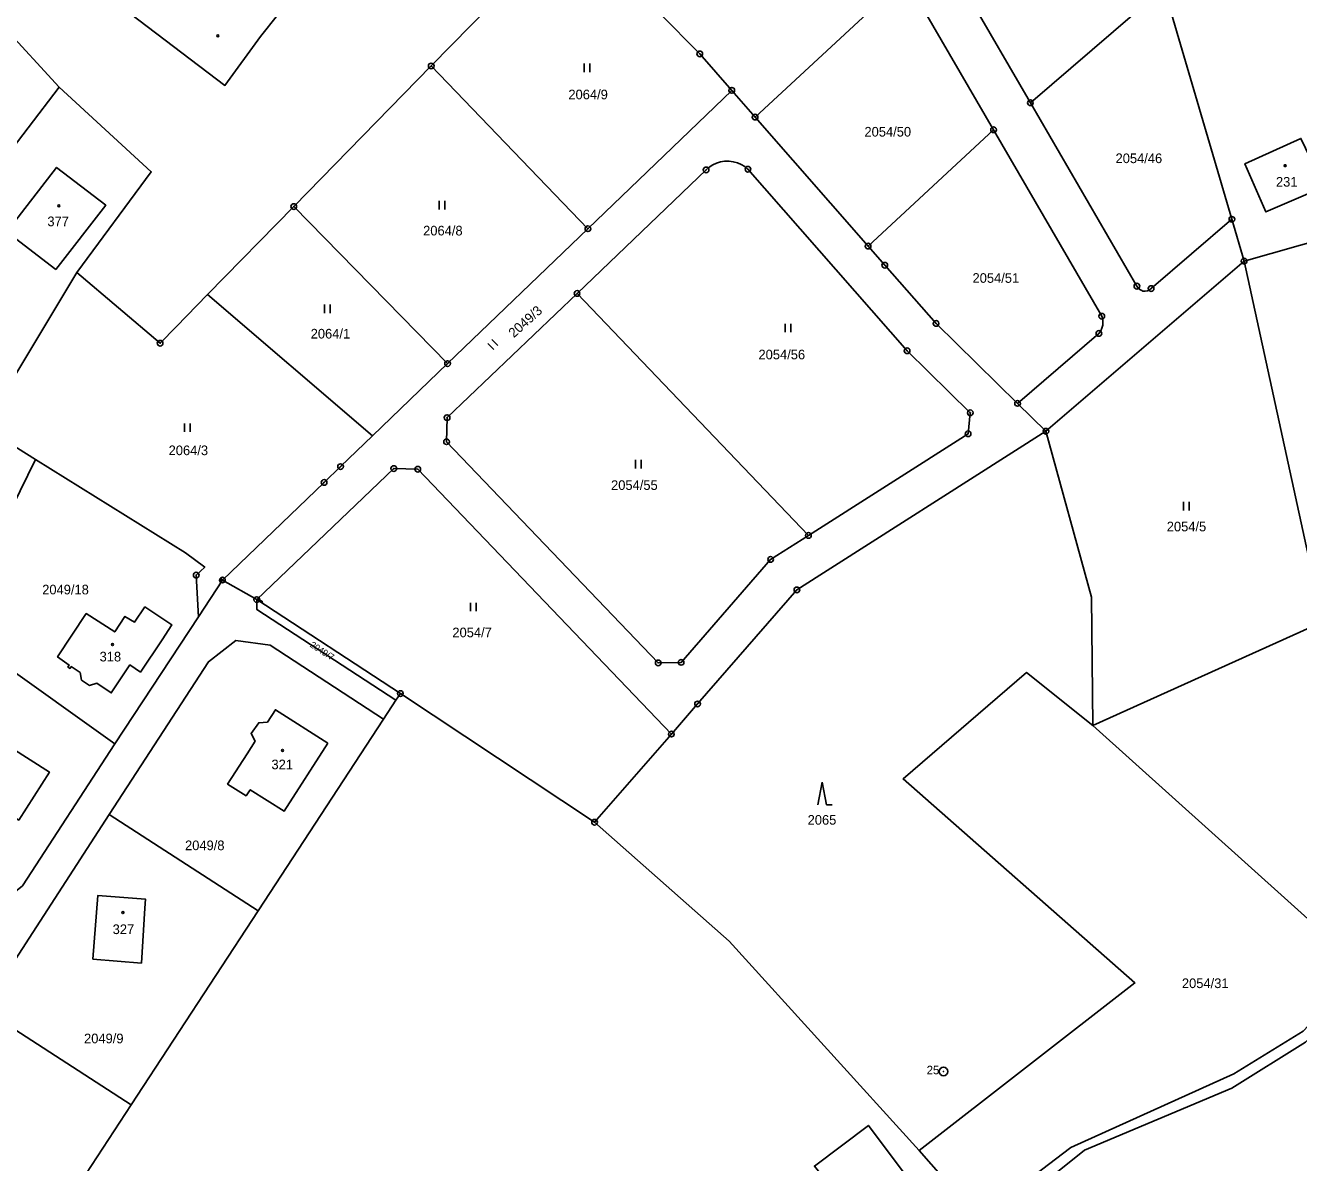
# Model space of a CAD drawing. Extents: x -725728 to -720881, y -1068679 to -1063504.
# Drawn here: x -721870.1 to -721645.9, y -1066901 to -1066700.6 of the extents above; entities that cross this region are included whole.
import ezdxf

# ---------------------------------------------------------------- set-up
doc = ezdxf.new("R2010")
doc.units = 0
for name, color, linetype in [('Hranice parcel', 7, 'Continuous'), ('Parcelní čísla', 7, 'Continuous'), ('Věcná břemena k části', 7, 'Continuous'), ('Značky bodu BP', 7, 'Continuous'), ('Značky budov', 7, 'Continuous'), ('Značky kultur', 7, 'Continuous')]:
    doc.layers.add(name, color=color, linetype=linetype)

msp = doc.modelspace()

# ---------------------------------------------------------------- linework, layer by layer
at = {"layer": 'Hranice parcel'}
for p, q in [((-721707.81, -1066688.86), (-721693.1, -1066714.22)), ((-721741.59, -1066716.73), (-721715.13, -1066692.19)), ((-721715.13, -1066692.19), (-721699.59, -1066718.97)), ((-721693.1, -1066714.22), (-721669.55, -1066693.99)), ((-721669.55, -1066693.99), (-721657.6, -1066734.75)), ((-721822.87, -1066732.5), (-721798.66, -1066707.73)), ((-721798.66, -1066707.73), (-721771.05, -1066736.41)), ((-721899.89, -1066758.02), (-721864.23, -1066711.46)), ((-721745.71, -1066712.02), (-721771.05, -1066736.41)), ((-721741.59, -1066716.73), (-721745.71, -1066712.02)), ((-721693.1, -1066714.22), (-721674.34, -1066746.54)), ((-721721.69, -1066739.47), (-721741.59, -1066716.73)), ((-721721.69, -1066739.47), (-721699.59, -1066718.97)), ((-721699.59, -1066718.97), (-721680.51, -1066751.84)), ((-721772.97, -1066747.83), (-721750.22, -1066726.05)), ((-721838.05, -1066748.03), (-721822.87, -1066732.5)), ((-721795.77, -1066760.2), (-721822.87, -1066732.5)), ((-721671.82, -1066746.97), (-721657.6, -1066734.75)), ((-721657.6, -1066734.75), (-721655.44, -1066742.12)), ((-721771.05, -1066736.41), (-721795.77, -1066760.2)), ((-721636.46, -1066736.73), (-721655.44, -1066742.12)), ((-721655.44, -1066742.12), (-721690.35, -1066772.12)), ((-721642.52, -1066801.47), (-721655.44, -1066742.12)), ((-721877.48, -1066771.41), (-721861.07, -1066744.13)), ((-721838.05, -1066748.03), (-721808.98, -1066772.92)), ((-721732.19, -1066790.48), (-721772.97, -1066747.83)), ((-721681.03, -1066754.88), (-721695.36, -1066767.2)), ((-721795.77, -1066760.2), (-721808.98, -1066772.92)), ((-721690.35, -1066772.12), (-721695.36, -1066767.2)), ((-721868.39, -1066777.08), (-721877.48, -1066771.41)), ((-721734.24, -1066800.08), (-721690.35, -1066772.12)), ((-721882.94, -1066806.81), (-721868.39, -1066777.08)), ((-721817.53, -1066781.14), (-721835.43, -1066798.34)), ((-721839.68, -1066804.8), (-721835.43, -1066798.34)), ((-721835.43, -1066798.34), (-721829.39, -1066801.8)), ((-721804.09, -1066818.36), (-721829.39, -1066801.8)), ((-721854.42, -1066827.2), (-721839.68, -1066804.8)), ((-721882.94, -1066806.81), (-721854.42, -1066827.2)), ((-721682.11, -1066824), (-721643.78, -1066806.69)), ((-721804.09, -1066818.36), (-721804.88, -1066819.52)), ((-721769.87, -1066841.03), (-721804.09, -1066818.36)), ((-721804.88, -1066819.52), (-721807.07, -1066822.87)), ((-721807.07, -1066822.87), (-721829.17, -1066856.68)), ((-721756.35, -1066825.49), (-721769.87, -1066841.03)), ((-721638.32, -1066863.39), (-721682.11, -1066824)), ((-721855.37, -1066839.69), (-721877.62, -1066873.98)), ((-721855.37, -1066839.69), (-721829.17, -1066856.68)), ((-721829.17, -1066856.68), (-721851.51, -1066890.84)), ((-721877.62, -1066873.98), (-721851.51, -1066890.84)), ((-721657.6, -1066887.93), (-721683.56, -1066898.85)), ((-721851.51, -1066890.84), (-721873.56, -1066924.56)), ((-721702.26, -1066910.76), (-721712.67, -1066898.9))]:
    msp.add_line(p, q, dxfattribs=at)
for points in [[(-721884.9, -1066681.24), (-721877.66, -1066687.05), (-721858.96, -1066689.5), (-721854.11, -1066693.79), (-721851.65, -1066698.53), (-721834.99, -1066711.15), (-721828.73, -1066702.52), (-721825.71, -1066698.78), (-721829.97, -1066695.34), (-721832.49, -1066694.75), (-721835.86, -1066698.74), (-721839.11, -1066695.99), (-721845.14, -1066690.89), (-721843.47, -1066681.76), (-721848.32, -1066677.47), (-721856.46, -1066667.4), (-721859.63, -1066663.67)], [(-721798.66, -1066707.73), (-721777.48, -1066686.05), (-721774.26, -1066682.56)], [(-721890.94, -1066686.02), (-721874.01, -1066700.74), (-721864.23, -1066711.46)], [(-721759.1, -1066697.79), (-721758.46, -1066698.43), (-721751.34, -1066705.59), (-721745.71, -1066712.02)], [(-721864.23, -1066711.46), (-721847.97, -1066726.36), (-721861.07, -1066744.13)], [(-721641.35, -1066729.04), (-721651.59, -1066733.44), (-721655.3, -1066724.95), (-721645.42, -1066720.51), (-721641.35, -1066729.04)], [(-721750.22, -1066726.05), (-721749.67, -1066725.57), (-721749.05, -1066725.18), (-721748.39, -1066724.87), (-721747.69, -1066724.65), (-721746.97, -1066724.53), (-721746.88, -1066724.53), (-721746.15, -1066724.52), (-721745.43, -1066724.61), (-721744.72, -1066724.8), (-721744.05, -1066725.09), (-721743.42, -1066725.46), (-721742.85, -1066725.92)], [(-721864.78, -1066743.58), (-721873.42, -1066736.94), (-721864.65, -1066725.6), (-721856.01, -1066732.27), (-721864.78, -1066743.58)], [(-721742.85, -1066725.92), (-721714.81, -1066757.92), (-721703.68, -1066768.85), (-721704.07, -1066772.56), (-721732.19, -1066790.48)], [(-721695.36, -1066767.2), (-721709.72, -1066753.11), (-721718.74, -1066742.84), (-721721.69, -1066739.47)], [(-721861.07, -1066744.13), (-721846.41, -1066756.59), (-721843.61, -1066753.72), (-721838.05, -1066748.03)], [(-721674.34, -1066746.54), (-721674.13, -1066746.87), (-721673.84, -1066747.14), (-721673.49, -1066747.33), (-721673.27, -1066747.4), (-721672.88, -1066747.44), (-721672.49, -1066747.37), (-721672.13, -1066747.21), (-721671.82, -1066746.97)], [(-721732.19, -1066790.48), (-721738.86, -1066794.72), (-721754.63, -1066812.85), (-721758.67, -1066812.94), (-721795.96, -1066773.96), (-721795.86, -1066769.72), (-721772.97, -1066747.83)], [(-721680.51, -1066751.84), (-721680.36, -1066752.37), (-721680.31, -1066752.92), (-721680.35, -1066753.39), (-721680.48, -1066753.92), (-721680.71, -1066754.43), (-721681.03, -1066754.88)], [(-721808.98, -1066772.92), (-721814.63, -1066778.35), (-721817.53, -1066781.14)], [(-721690.35, -1066772.12), (-721682.35, -1066801.35), (-721682.11, -1066824)], [(-721839.68, -1066804.8), (-721840.06, -1066797.48), (-721838.54, -1066796.07), (-721841.96, -1066793.57), (-721868.39, -1066777.08)], [(-721829.39, -1066801.8), (-721805.26, -1066778.7), (-721801.02, -1066778.8), (-721756.35, -1066825.49)], [(-721756.35, -1066825.49), (-721751.74, -1066820.19), (-721734.24, -1066800.08)], [(-721860.53, -1066814.64), (-721860.29, -1066815.99), (-721858.87, -1066816.92), (-721857.58, -1066816.53), (-721855.02, -1066818.23), (-721851.73, -1066813.3), (-721849.88, -1066814.56), (-721846.08, -1066808.91), (-721844.35, -1066806.25), (-721849.11, -1066803.08), (-721850.94, -1066805.78), (-721852.61, -1066804.75), (-721854.42, -1066807.48), (-721859.43, -1066804.25), (-721864.49, -1066811.88), (-721862.47, -1066813.34), (-721862.65, -1066813.69), (-721862.28, -1066813.92), (-721862.07, -1066813.59), (-721860.53, -1066814.64)], [(-721829.39, -1066801.8), (-721829.35, -1066803.55), (-721804.88, -1066819.52)], [(-721807.07, -1066822.87), (-721827.01, -1066809.84), (-721833.08, -1066808.99), (-721837.9, -1066812.76), (-721855.37, -1066839.69)], [(-721712.67, -1066898.9), (-721674.68, -1066869.35), (-721715.52, -1066833.39), (-721693.8, -1066814.66), (-721682.11, -1066824)], [(-721816.89, -1066827.11), (-721824.55, -1066839.08), (-721830.53, -1066835.3), (-721831.27, -1066836.37), (-721834.54, -1066834.32), (-721831.08, -1066828.95), (-721829.7, -1066826.75), (-721830.39, -1066825.4), (-721829.05, -1066823.5), (-721827.52, -1066823.42), (-721826.1, -1066821.22), (-721816.89, -1066827.11)], [(-721854.42, -1066827.2), (-721870.68, -1066852.26), (-721875.18, -1066855.83), (-721880.91, -1066855.94), (-721901.01, -1066843.82)], [(-721878.11, -1066836.34), (-721872.71, -1066827.87), (-721865.93, -1066832.19), (-721871.32, -1066840.67), (-721878.11, -1066836.34)], [(-721712.67, -1066898.9), (-721746.19, -1066862.01), (-721769.87, -1066841.03)], [(-721849.1, -1066856.16), (-721849, -1066854.57), (-721857.39, -1066853.94), (-721858.27, -1066865.17)], [(-721858.27, -1066865.17), (-721849.71, -1066865.86), (-721849.1, -1066856.16)], [(-721632.84, -1066868.11), (-721639.1, -1066871.58), (-721645.02, -1066877.89), (-721657.28, -1066885.38), (-721685.96, -1066898.37), (-721702.26, -1066910.76)], [(-721626.81, -1066866.26), (-721637.95, -1066872.76), (-721644.61, -1066879.81), (-721657.6, -1066887.93)], [(-721706.71, -1066914.39), (-721721.62, -1066894.47), (-721731.14, -1066901.65), (-721715.74, -1066920.94)], [(-721683.56, -1066898.85), (-721700.69, -1066912.6), (-721715.15, -1066923.57)]]:
    msp.add_lwpolyline(points, dxfattribs=at)
at = {"layer": 'Věcná břemena k části'}
for points in [[(-721835.65, -1066798.67), (-721835.43, -1066798.34), (-721835.54, -1066798.16), (-721835.71, -1066798.05), (-721835.85, -1066798.26)], [(-721829.39, -1066801.8), (-721828.52, -1066802.37), (-721828.38, -1066802.16), (-721829.2, -1066801.62)]]:
    msp.add_lwpolyline(points, close=True, dxfattribs=at)
at = {"layer": 'Značky bodu BP'}
for centre, radius in [((-721751.34, -1066705.59), 0.5), ((-721751.34, -1066705.59), 0.0303), ((-721798.66, -1066707.73), 0.5), ((-721798.66, -1066707.73), 0.0303), ((-721745.71, -1066712.02), 0.5), ((-721745.71, -1066712.02), 0.0303), ((-721693.1, -1066714.22), 0.5), ((-721693.1, -1066714.22), 0.0303), ((-721741.59, -1066716.73), 0.5), ((-721741.59, -1066716.73), 0.0303), ((-721699.59, -1066718.97), 0.5), ((-721699.59, -1066718.97), 0.0303), ((-721750.22, -1066726.05), 0.5), ((-721750.22, -1066726.05), 0.0303), ((-721742.85, -1066725.92), 0.5), ((-721742.85, -1066725.92), 0.0303), ((-721822.87, -1066732.5), 0.5), ((-721822.87, -1066732.5), 0.0303), ((-721771.05, -1066736.41), 0.5), ((-721657.6, -1066734.75), 0.5), ((-721657.6, -1066734.75), 0.0303), ((-721771.05, -1066736.41), 0.0303), ((-721721.69, -1066739.47), 0.5), ((-721721.69, -1066739.47), 0.0303), ((-721718.74, -1066742.84), 0.5), ((-721655.44, -1066742.12), 0.5), ((-721655.44, -1066742.12), 0.0303), ((-721718.74, -1066742.84), 0.0303), ((-721674.34, -1066746.54), 0.5), ((-721674.34, -1066746.54), 0.0303), ((-721671.82, -1066746.97), 0.5), ((-721671.82, -1066746.97), 0.0303), ((-721772.97, -1066747.83), 0.5), ((-721772.97, -1066747.83), 0.0303), ((-721680.51, -1066751.84), 0.5), ((-721709.72, -1066753.11), 0.5), ((-721709.72, -1066753.11), 0.0303), ((-721680.51, -1066751.84), 0.0303), ((-721846.41, -1066756.59), 0.5), ((-721681.03, -1066754.88), 0.5), ((-721681.03, -1066754.88), 0.0303), ((-721846.41, -1066756.59), 0.0303), ((-721714.81, -1066757.92), 0.5), ((-721714.81, -1066757.92), 0.0303), ((-721795.77, -1066760.2), 0.5), ((-721795.77, -1066760.2), 0.0303), ((-721695.36, -1066767.2), 0.5), ((-721695.36, -1066767.2), 0.0303), ((-721795.86, -1066769.72), 0.5), ((-721703.68, -1066768.85), 0.5), ((-721703.68, -1066768.85), 0.0303), ((-721795.86, -1066769.72), 0.0303), ((-721690.35, -1066772.12), 0.5), ((-721795.96, -1066773.96), 0.5), ((-721795.96, -1066773.96), 0.0303), ((-721704.07, -1066772.56), 0.5), ((-721704.07, -1066772.56), 0.0303), ((-721690.35, -1066772.12), 0.0303), ((-721814.63, -1066778.35), 0.5), ((-721814.63, -1066778.35), 0.0303), ((-721805.26, -1066778.7), 0.5), ((-721801.02, -1066778.8), 0.5), ((-721817.53, -1066781.14), 0.5), ((-721805.26, -1066778.7), 0.0303), ((-721801.02, -1066778.8), 0.0303), ((-721817.53, -1066781.14), 0.0303), ((-721732.19, -1066790.48), 0.5), ((-721732.19, -1066790.48), 0.0303), ((-721738.86, -1066794.72), 0.5), ((-721738.86, -1066794.72), 0.0303), ((-721840.06, -1066797.48), 0.5), ((-721840.06, -1066797.48), 0.0303), ((-721835.43, -1066798.34), 0.5), ((-721835.43, -1066798.34), 0.0303), ((-721734.24, -1066800.08), 0.5), ((-721734.24, -1066800.08), 0.0303), ((-721829.39, -1066801.8), 0.5), ((-721829.39, -1066801.8), 0.0303), ((-721758.67, -1066812.94), 0.5), ((-721758.67, -1066812.94), 0.0303), ((-721754.63, -1066812.85), 0.5), ((-721754.63, -1066812.85), 0.0303), ((-721804.09, -1066818.36), 0.5), ((-721804.09, -1066818.36), 0.0303), ((-721751.74, -1066820.19), 0.5), ((-721751.74, -1066820.19), 0.0303), ((-721756.35, -1066825.49), 0.5), ((-721756.35, -1066825.49), 0.0303), ((-721769.87, -1066841.03), 0.5), ((-721769.87, -1066841.03), 0.0303), ((-721708.41, -1066884.96), 0.75), ((-721708.41, -1066884.96), 0.03)]:
    msp.add_circle(centre, radius, dxfattribs=at)
at = {"layer": 'Značky budov'}
for centre in [(-721836.23, -1066702.41), (-721648.23, -1066725.3), (-721864.26, -1066732.37), (-721854.8, -1066809.71), (-721824.84, -1066828.37), (-721852.96, -1066856.97)]:
    msp.add_circle(centre, 0.175, dxfattribs=at)
at = {"layer": 'Značky kultur'}
for p, q in [((-721771.7, -1066708.81), (-721771.7, -1066707.31)), ((-721770.7, -1066708.81), (-721770.7, -1066707.31)), ((-721797.28, -1066733.01), (-721797.28, -1066731.51)), ((-721796.28, -1066733.01), (-721796.28, -1066731.51)), ((-721817.46, -1066751.29), (-721817.46, -1066749.79)), ((-721816.46, -1066751.29), (-721816.46, -1066749.79)), ((-721736.29, -1066754.66), (-721736.29, -1066753.16)), ((-721735.29, -1066754.66), (-721735.29, -1066753.16)), ((-721786.91, -1066757.01), (-721787.97, -1066755.95)), ((-721787.62, -1066757.72), (-721788.68, -1066756.66)), ((-721842.12, -1066772.22), (-721842.12, -1066770.72)), ((-721841.12, -1066772.22), (-721841.12, -1066770.72)), ((-721762.65, -1066778.66), (-721762.65, -1066777.16)), ((-721761.65, -1066778.66), (-721761.65, -1066777.16)), ((-721666.12, -1066786.07), (-721666.12, -1066784.57)), ((-721665.12, -1066786.07), (-721665.12, -1066784.57)), ((-721791.76, -1066803.85), (-721791.76, -1066802.35)), ((-721790.76, -1066803.85), (-721790.76, -1066802.35)), ((-721729.78, -1066833.98), (-721730.53, -1066837.98)), ((-721729.03, -1066837.98), (-721729.78, -1066833.98)), ((-721729.03, -1066837.98), (-721728.03, -1066837.98))]:
    msp.add_line(p, q, dxfattribs=at)

# ---------------------------------------------------------------- texts
at = {"layer": 'Parcelní čísla'}
for s, p in [('2064/9', (-721774.49, -1066713.6)), ('2054/50', (-721722.33, -1066720.17)), ('2054/46', (-721678.09, -1066724.85)), ('231', (-721649.83, -1066729)), ('377', (-721866.28, -1066735.97)), ('2064/8', (-721800.08, -1066737.6)), ('2054/51', (-721703.29, -1066745.95)), ('2064/1', (-721819.89, -1066755.77)), ('2054/56', (-721741, -1066759.44)), ('2064/3', (-721844.92, -1066776.33)), ('2054/55', (-721766.97, -1066782.46)), ('2054/5', (-721669.07, -1066789.76)), ('2049/18', (-721867.19, -1066800.87)), ('2054/7', (-721794.93, -1066808.43)), ('318', (-721857.08, -1066812.69)), ('321', (-721826.8, -1066831.7)), ('2065', (-721732.34, -1066841.47)), ('2049/8', (-721842.03, -1066845.96)), ('327', (-721854.78, -1066860.75)), ('2054/31', (-721666.4, -1066870.27)), ('2049/9', (-721859.82, -1066880))]:
    msp.add_text(s, height=1.7, dxfattribs=at).set_placement(p)
for s, height, rotation, p in [('2049/3', 1.7, 42, (-721784.1, -1066755.73)), ('2049/7', 1.14, 327, (-721820.13, -1066810.04))]:
    msp.add_text(s, height=height, rotation=rotation, dxfattribs=at).set_placement(p)
at = {"layer": 'Značky bodu BP'}
msp.add_text('25', height=1.5, dxfattribs=at).set_placement((-721711.37, -1066885.46))

doc.saveas('drawing.dxf')
